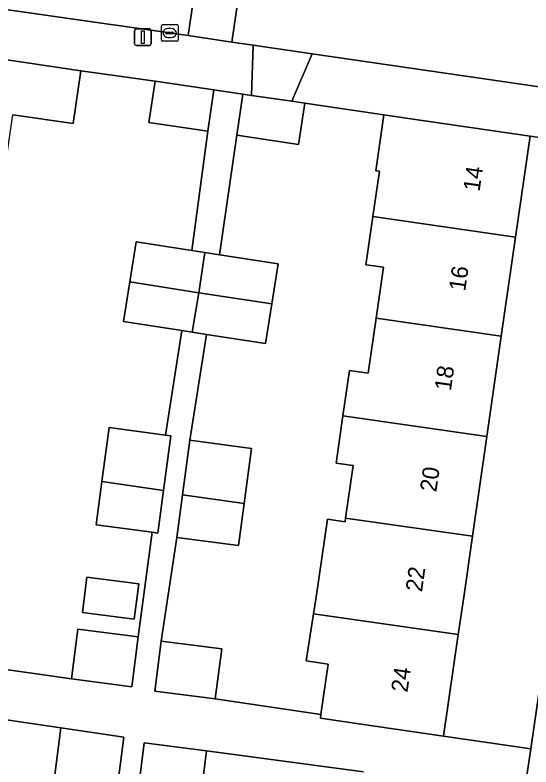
# Model space of a CAD drawing. Extents: x 163683 to 164494, y 382709 to 383872.
# Drawn here: x 163942.21 to 163973.15, y 382989.8 to 383034.95 of the extents above; entities that cross this region are included whole.
import ezdxf

# ---------------------------------------------------------------- set-up
doc = ezdxf.new("R2010")
doc.units = 0
for name, color, linetype in [('IMGEO_Erf', 7, 'Continuous'), ('IMGEO_Kolk', 7, 'Continuous'), ('IMGEO_Lichtmast', 7, 'Continuous'), ('IMGEO_Muur', 7, 'Continuous'), ('IMGEO_Pand', 7, 'Continuous'), ('IMGEO_Pand_nummerreeks', 7, 'Continuous'), ('IMGEO_Rijbaan_lokaal_open', 7, 'Continuous'), ('IMGEO_Voetpad_open', 7, 'Continuous')]:
    doc.layers.add(name, color=color, linetype=linetype)

msp = doc.modelspace()

# ---------------------------------------------------------------- linework, layer by layer
at = {"layer": 'IMGEO_Erf'}
for points in [[(163940.224, 382995.858), (163945.583, 382995.079), (163945.972, 382998.075), (163949.596, 382997.606), (163950.438, 383003.887), (163947.07, 383004.339), (163947.418, 383006.931), (163947.853, 383010.179), (163951.222, 383009.726), (163952.207, 383016.005), (163948.712, 383016.552), (163949.085, 383018.94), (163949.461, 383021.342), (163952.814, 383020.817), (163953.761, 383027.983), (163950.238, 383028.5), (163950.603, 383030.987), (163946.156, 383031.609), (163945.69, 383028.435), (163942.068, 383028.967)], [(163944.548, 382988.999), (163944.955, 382992.141), (163935.429, 382993.556), (163934.928, 382990.153), (163936.325, 382989.948), (163935.923, 382987.214)], [(163963.102, 382989.494), (163953.698, 382990.758), (163953.324, 382987.863)]]:
    msp.add_lwpolyline(points, dxfattribs=at)
for points in [[(163962.266, 383013.6), (163963.394, 383013.438), (163963.868, 383016.739), (163964.308, 383019.806), (163963.259, 383019.955), (163963.355, 383020.625), (163963.674, 383022.846), (163964.066, 383025.574), (163963.841, 383025.606), (163964.322, 383028.955), (163959.582, 383029.661), (163959.219, 383027.188), (163955.516, 383027.732), (163954.47, 383020.558), (163957.98, 383020.009), (163957.604, 383017.607), (163957.231, 383015.219), (163953.695, 383015.772), (163952.699, 383009.421), (163956.399, 383008.925), (163955.956, 383005.616), (163955.616, 383003.086), (163951.916, 383003.582), (163950.977, 382997.353), (163954.601, 382996.883), (163954.212, 382993.887), (163960.553, 382992.953), (163960.997, 382995.969), (163959.666, 382996.166), (163960.11, 382998.989), (163960.269, 382999.998), (163960.94, 383004.67), (163962.001, 383004.517), (163962.034, 383004.744), (163962.487, 383007.9), (163961.468, 383008.047), (163961.875, 383010.881)], [(163978.308, 383026.911), (163973.1, 383027.688), (163972.228, 383021.619), (163971.373, 383015.662), (163970.509, 383009.643), (163969.648, 383003.652), (163969.124, 383000.001), (163968.797, 382997.743), (163967.915, 382991.647), (163973.144, 382990.883), (163974.476, 383000)], [(163949.625, 383000.794), (163949.351, 382998.679), (163946.247, 382999.08), (163946.521, 383001.196)]]:
    msp.add_lwpolyline(points, close=True, dxfattribs=at)
at = {"layer": 'IMGEO_Kolk'}
for p, q in [((163950.985, 383033.45), (163950.985, 383034.302)), ((163951.06, 383034.376), (163951.912, 383034.376)), ((163951.986, 383034.302), (163951.986, 383033.45)), ((163951.244, 383033.87), (163951.244, 383033.882)), ((163951.682, 383033.833), (163951.284, 383033.833)), ((163951.287, 383033.919), (163951.685, 383033.919)), ((163951.473, 383034.156), (163951.498, 383034.156)), ((163951.728, 383033.882), (163951.728, 383033.87)), ((163951.912, 383033.376), (163951.06, 383033.376)), ((163951.496, 383033.596), (163951.471, 383033.596))]:
    msp.add_line(p, q, dxfattribs=at)
for points in [[(163950.985, 383033.45), (163950.985, 383034.302)], [(163951.06, 383034.376), (163951.912, 383034.376)], [(163951.986, 383034.302), (163951.986, 383033.45)], [(163951.912, 383033.376), (163951.06, 383033.376)]]:
    msp.add_lwpolyline(points, dxfattribs=at)
for centre, radius, start, end in [((163951.062, 383034.3), 0.0765, 91.552, 178.448), ((163951.062, 383034.3), 0.0765, 91.552, 178.448), ((163951.91, 383034.3), 0.0765, 1.552, 88.448), ((163951.91, 383034.3), 0.0765, 1.552, 88.448), ((163951.284, 383033.879), 0.0403, 85.8775, 175.7526), ((163951.281, 383033.869), 0.0366, 178.938, 274.7102), ((163951.685, 383033.876), 0.043, 264.8664, 352.4533), ((163951.689, 383033.881), 0.0386, 1.7309, 96.639), ((163951.062, 383033.452), 0.0765, 181.552, 268.448), ((163951.062, 383033.452), 0.0765, 181.552, 268.448), ((163951.91, 383033.452), 0.0765, 271.552, 358.448), ((163951.91, 383033.452), 0.0765, 271.552, 358.448)]:
    msp.add_arc(centre, radius, start, end, dxfattribs=at)
for centre, major_axis, ratio, start_param, end_param in [((163951.472, 383033.876), (-0.387, 0.002), 0.722429, 4.712389, 7.853982), ((163951.497, 383033.876), (-0.39, 0.002), 0.717154, 1.570796, 4.712389)]:
    msp.add_ellipse(centre, major_axis=major_axis, ratio=ratio, start_param=start_param, end_param=end_param, dxfattribs=at)
at = {"layer": 'IMGEO_Lichtmast'}
for p, q in [((163949.378, 383033.224), (163949.378, 383034.024)), ((163949.378, 383034.024), (163949.378, 383033.224)), ((163949.478, 383034.124), (163950.268, 383034.124)), ((163950.268, 383034.124), (163949.478, 383034.124)), ((163950.368, 383034.024), (163950.368, 383033.224)), ((163950.368, 383033.224), (163950.368, 383034.024)), ((163950.268, 383033.124), (163949.478, 383033.124)), ((163949.478, 383033.124), (163950.268, 383033.124))]:
    msp.add_line(p, q, dxfattribs=at)
msp.add_lwpolyline([(163949.798, 383033.999), (163949.948, 383033.999), (163949.948, 383033.249), (163949.798, 383033.249), (163949.798, 383033.999)], dxfattribs=at)
for centre, start, end in [((163949.478, 383034.024), 90, 180), ((163949.478, 383034.024), 90, 180), ((163950.268, 383034.024), 0, 90), ((163950.268, 383034.024), 360, 90), ((163949.478, 383033.224), 180, 270), ((163949.478, 383033.224), 180, 270), ((163950.268, 383033.224), 270, 0), ((163950.268, 383033.224), 270, 0)]:
    msp.add_arc(centre, 0.1, start, end, dxfattribs=at)
at = {"layer": 'IMGEO_Muur'}
for points in [[(163942.533, 383032.141), (163950.603, 383030.987)], [(163959.582, 383029.661), (163964.322, 383028.955)]]:
    msp.add_lwpolyline(points, dxfattribs=at)
at = {"layer": 'IMGEO_Pand'}
for points in [[(163946.156, 383031.609), (163942.533, 383032.141), (163933.722, 383033.434), (163932.811, 383027.222), (163941.623, 383025.931), (163942.068, 383028.967), (163945.69, 383028.435)], [(163954.126, 383030.47), (163950.603, 383030.987), (163950.238, 383028.5), (163953.761, 383027.983)], [(163956.386, 383030.131), (163955.879, 383030.205), (163955.516, 383027.732), (163959.219, 383027.188), (163959.582, 383029.661), (163958.807, 383029.775)], [(163972.228, 383021.619), (163973.1, 383027.688), (163965.674, 383028.754), (163964.322, 383028.955), (163963.841, 383025.606), (163964.066, 383025.574), (163963.674, 383022.846)], [(163972.228, 383021.619), (163963.674, 383022.846), (163963.355, 383020.625), (163963.259, 383019.955), (163964.308, 383019.806), (163963.868, 383016.739), (163971.373, 383015.662)], [(163953.589, 383020.696), (163952.814, 383020.817), (163949.461, 383021.342), (163949.085, 383018.94), (163953.234, 383018.275)], [(163957.98, 383020.009), (163954.47, 383020.558), (163953.589, 383020.696), (163953.234, 383018.275), (163957.604, 383017.607)], [(163953.234, 383018.275), (163949.085, 383018.94), (163948.712, 383016.552), (163952.207, 383016.005), (163952.84, 383015.906)], [(163957.604, 383017.607), (163953.234, 383018.275), (163952.84, 383015.906), (163953.695, 383015.772), (163957.231, 383015.219)], [(163971.373, 383015.662), (163963.868, 383016.739), (163963.394, 383013.438), (163962.266, 383013.6), (163961.875, 383010.881), (163970.509, 383009.643)], [(163970.509, 383009.643), (163961.875, 383010.881), (163961.468, 383008.047), (163962.487, 383007.9), (163962.034, 383004.744), (163969.648, 383003.652)], [(163951.553, 383009.682), (163951.222, 383009.726), (163947.853, 383010.179), (163947.418, 383006.931), (163951.111, 383006.39)], [(163952.26, 383006.146), (163955.956, 383005.616), (163956.399, 383008.925), (163952.699, 383009.421)], [(163951.111, 383006.39), (163947.418, 383006.931), (163947.07, 383004.339), (163950.438, 383003.887), (163950.77, 383003.843)], [(163952.26, 383006.146), (163951.916, 383003.582), (163955.616, 383003.086), (163955.956, 383005.616)], [(163968.797, 382997.743), (163969.124, 383000.001), (163969.648, 383003.652), (163962.034, 383004.744), (163962.001, 383004.517), (163960.94, 383004.67), (163960.269, 382999.998), (163960.11, 382998.989)], [(163949.625, 383000.794), (163946.521, 383001.196), (163946.247, 382999.08), (163949.351, 382998.679)], [(163968.797, 382997.743), (163960.11, 382998.989), (163959.666, 382996.166), (163960.997, 382995.969), (163960.553, 382992.953), (163960.521, 382992.736), (163962.969, 382992.375), (163967.915, 382991.647)], [(163949.596, 382997.606), (163945.972, 382998.075), (163945.583, 382995.079), (163949.207, 382994.609)], [(163954.601, 382996.883), (163950.977, 382997.353), (163950.588, 382994.356), (163954.212, 382993.887)], [(163948.734, 382991.58), (163944.955, 382992.141), (163944.548, 382988.999), (163948.336, 382988.509)], [(163949.583, 382988.348), (163953.324, 382987.863), (163953.698, 382990.758), (163949.958, 382991.242)]]:
    msp.add_lwpolyline(points, close=True, dxfattribs=at)
at = {"layer": 'IMGEO_Rijbaan_lokaal_open'}
for points in [[(163924.842, 383037.712), (163932.906, 383036.552), (163934.614, 383036.306), (163952.581, 383033.717), (163953.381, 383039.199)], [(163976.752, 383035.761), (163956.003, 383038.814), (163955.204, 383033.334), (163956.493, 383033.146), (163960.034, 383032.628), (163975.022, 383030.436)]]:
    msp.add_lwpolyline(points, dxfattribs=at)
msp.add_lwpolyline([(163956.003, 383038.814), (163953.381, 383039.199), (163952.581, 383033.717), (163955.204, 383033.334)], close=True, dxfattribs=at)
at = {"layer": 'IMGEO_Voetpad_open'}
for points in [[(163952.581, 383033.717), (163934.614, 383036.306), (163932.906, 383036.552), (163932.479, 383033.616), (163933.722, 383033.434), (163942.533, 383032.141), (163946.156, 383031.609), (163950.603, 383030.987), (163954.126, 383030.47), (163955.879, 383030.205), (163956.386, 383030.131), (163956.493, 383033.146), (163955.204, 383033.334)], [(163958.807, 383029.775), (163960.034, 383032.628), (163956.493, 383033.146), (163956.386, 383030.131)], [(163955.516, 383027.732), (163955.879, 383030.205), (163954.126, 383030.47), (163953.761, 383027.983), (163952.814, 383020.817), (163953.589, 383020.696), (163954.47, 383020.558)]]:
    msp.add_lwpolyline(points, close=True, dxfattribs=at)
for points in [[(163975.022, 383030.436), (163960.034, 383032.628), (163958.807, 383029.775), (163959.582, 383029.661), (163964.322, 383028.955), (163965.674, 383028.754), (163973.1, 383027.688), (163978.308, 383026.911), (163979.634, 383028.448)], [(163979.634, 383028.448), (163978.308, 383026.911), (163974.476, 383000), (163973.144, 382990.883), (163972.734, 382988.079), (163967.464, 382952.015), (163966.84, 382946.947), (163966.51, 382944.569), (163965.575, 382938.364), (163968.644, 382937.914), (163968.879, 382939.398), (163968.895, 382939.541), (163968.922, 382939.714)], [(163972.734, 382988.079), (163973.144, 382990.883), (163967.915, 382991.647), (163962.969, 382992.375), (163960.521, 382992.736), (163960.553, 382992.953), (163954.212, 382993.887), (163950.588, 382994.356), (163950.977, 382997.353), (163951.916, 383003.582), (163952.26, 383006.146), (163952.699, 383009.421), (163953.695, 383015.772), (163952.84, 383015.906), (163952.207, 383016.005), (163951.222, 383009.726), (163951.553, 383009.682), (163951.111, 383006.39), (163950.77, 383003.843), (163950.438, 383003.887), (163949.596, 382997.606), (163949.207, 382994.609), (163945.583, 382995.079), (163940.224, 382995.858)], [(163935.429, 382993.556), (163944.955, 382992.141), (163948.734, 382991.58), (163948.336, 382988.509)], [(163949.583, 382988.348), (163949.958, 382991.242), (163953.698, 382990.758), (163963.102, 382989.494)]]:
    msp.add_lwpolyline(points, dxfattribs=at)

# ---------------------------------------------------------------- texts
at = {"layer": 'IMGEO_Pand_nummerreeks'}
for s, rotation, p in [('14', 81.8234, (163970.071, 383024.324)), ('16', 81.8234, (163969.211, 383018.335)), ('18', 81.8234, (163968.35, 383012.349)), ('20', 81.8241, (163967.476, 383006.27)), ('22', 81.8234, (163966.616, 383000.275)), ('24', 81.7668, (163965.744, 382994.238))]:
    msp.add_text(s, height=1, rotation=rotation, dxfattribs=at).set_placement(p)

doc.saveas('drawing.dxf')
